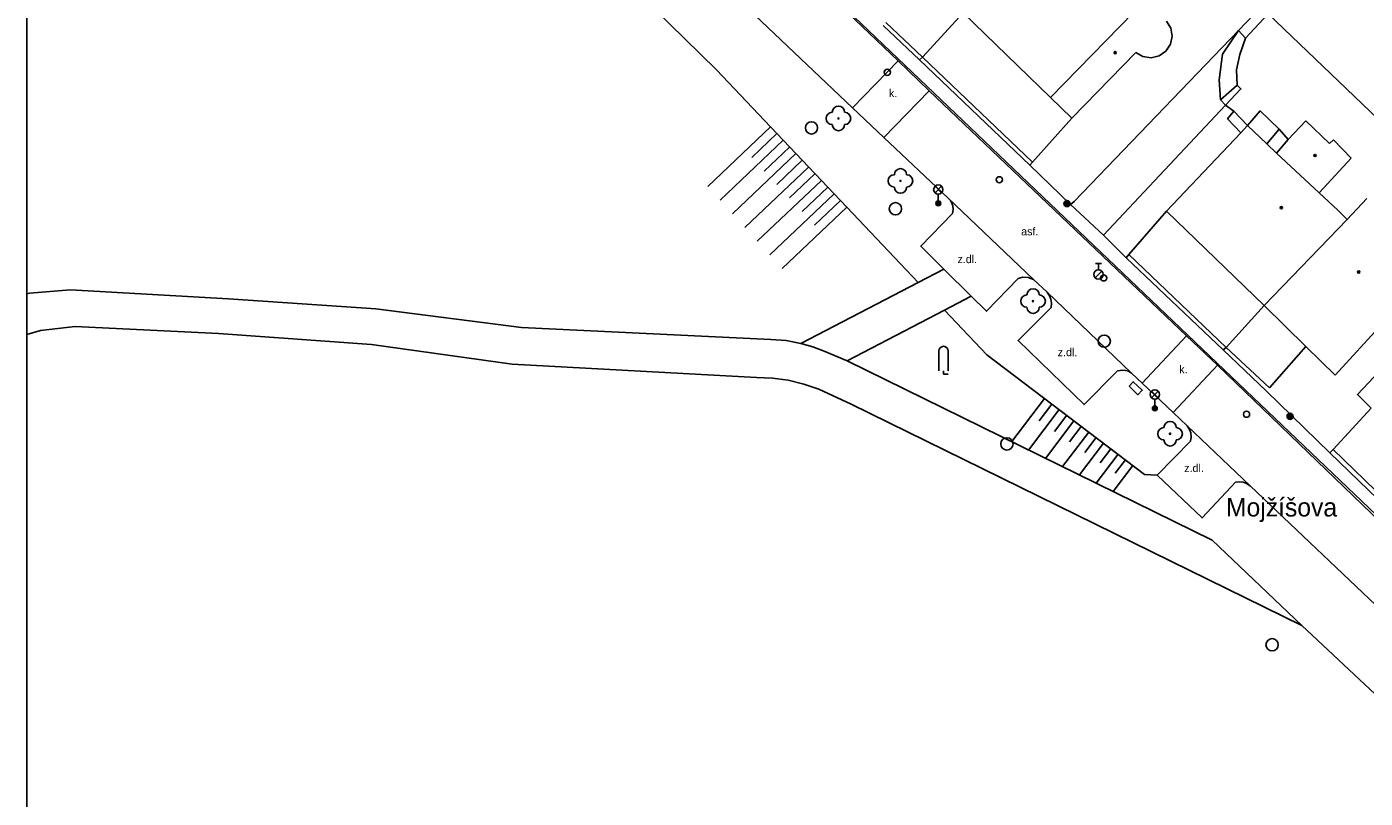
# Model space of a CAD drawing. Extents: x -598233 to -596890, y -1157848 to -1156431.
# Drawn here: x -598232.9 to -598124.2, y -1157137.4 to -1157074.8 of the extents above; entities that cross this region are included whole.
import ezdxf

# ---------------------------------------------------------------- set-up
doc = ezdxf.new("R2010")
doc.units = 0
for name, color, linetype in [('Level 10', 7, 'Continuous'), ('Level 11', 7, 'Continuous'), ('Level 14', 7, 'Continuous'), ('Level 15', 7, 'Continuous'), ('Level 22', 7, 'Continuous'), ('Level 24', 7, 'Continuous'), ('Level 25', 7, 'Continuous'), ('Level 27', 7, 'Continuous'), ('Level 28', 7, 'Continuous'), ('Level 33', 7, 'Continuous'), ('Level 36', 7, 'Continuous'), ('Level 39', 7, 'Continuous'), ('Level 40', 7, 'Continuous'), ('Level 49', 7, 'Continuous'), ('Level 5', 7, 'Continuous'), ('Level 7', 7, 'Continuous'), ('Level 8', 7, 'Continuous'), ('Vrstva 60', 7, 'Continuous'), ('zajmove_uzemi', 7, 'Continuous')]:
    doc.layers.add(name, color=color, linetype=linetype)

msp = doc.modelspace()

# ---------------------------------------------------------------- linework, layer by layer
at = {"layer": 'Level 10'}
for points in [[(-598162.11, -1157077.54), (-598192.89, -1157048.17)], [(-598176.9, -1157070.78), (-598165.81, -1157081.34)], [(-598159.57, -1157079.9699), (-598162.11, -1157077.54)], [(-598138.67, -1157099.87), (-598159.57, -1157079.9699)], [(-598165.81, -1157081.34), (-598163.25, -1157083.76)], [(-598163.25, -1157083.76), (-598158.03, -1157088.69)], [(-598158.03, -1157088.69), (-598151.1, -1157095.28)], [(-598151.1, -1157095.28), (-598149.99, -1157096.33)], [(-598149.99, -1157096.33), (-598143.14, -1157102.89)], [(-598136.17, -1157102.26), (-598138.67, -1157099.87)], [(-598143.14, -1157102.89), (-598142.29, -1157103.7)], [(-598119.25, -1157118.51), (-598136.17, -1157102.26)], [(-598142.29, -1157103.7), (-598139.77, -1157106.1)], [(-598139.77, -1157106.1), (-598138.63, -1157107.18)], [(-598138.63, -1157107.18), (-598133.49, -1157112.04)], [(-598133.49, -1157112.04), (-598122.2, -1157122.76)]]:
    msp.add_lwpolyline(points, dxfattribs=at)
at = {"layer": 'Level 11'}
for points in [[(-598119.12, -1157118.36), (-598170.97, -1157068.86), (-598181.78, -1157058.53), (-598183.88, -1157056.53), (-598183.95, -1157056.46), (-598223.15, -1157019.07), (-598232.8901, -1157009.7438)], [(-598133.89, -1157075.68), (-598132.05, -1157073.71)], [(-598132.05, -1157073.71), (-598121.87, -1157083.46), (-598121.14, -1157084.17)], [(-598135.92, -1157080.69), (-598136.01, -1157079.08), (-598135.74, -1157077), (-598134.44, -1157075.06)], [(-598134.57, -1157079.52), (-598134.61, -1157078.26), (-598134.34, -1157077.03), (-598133.89, -1157075.68)], [(-598134.44, -1157075.06), (-598133.89, -1157075.68)], [(-598162.11, -1157077.54), (-598165.81, -1157081.34)], [(-598159.57, -1157079.9699), (-598163.25, -1157083.76)], [(-598134.57, -1157079.52), (-598135.92, -1157080.69)], [(-598135.51, -1157081.12), (-598134.26, -1157079.81), (-598134.57, -1157079.52)], [(-598145.43, -1157091.68), (-598135.51, -1157081.12)], [(-598135.51, -1157081.12), (-598135.92, -1157080.69)], [(-598134.84, -1157081.62), (-598135.51, -1157081.12)], [(-598134.26, -1157083.37), (-598135.34, -1157082.24), (-598134.84, -1157081.62)], [(-598133.7199, -1157082.78), (-598134.84, -1157081.62)], [(-598133.7199, -1157082.78), (-598132.68, -1157081.6), (-598131.14, -1157083.08)], [(-598131.14, -1157083.08), (-598132.1599, -1157084.28)], [(-598131.14, -1157083.08), (-598130.4099, -1157083.92)], [(-598151.39, -1157086.01), (-598148.09, -1157089.2)], [(-598158.03, -1157088.69), (-598157.86, -1157088.88), (-598157.73, -1157089.1), (-598157.67, -1157089.31), (-598157.63, -1157089.61), (-598157.68, -1157089.92), (-598160.27, -1157092.58), (-598158.38, -1157094.44), (-598156.16, -1157096.64), (-598154.91, -1157097.87), (-598152.35, -1157095.2), (-598151.97, -1157095.11), (-598151.54, -1157095.13), (-598151.1, -1157095.28)], [(-598140.31, -1157089.75), (-598143.35, -1157093.27)], [(-598115.04, -1157094.3), (-598124.79, -1157104.64), (-598123.68, -1157105.73)], [(-598160.47, -1157095.53), (-598158.38, -1157094.44)], [(-598232.8901, -1157096.4661), (-598232.68, -1157096.4099), (-598229.34, -1157096.14)], [(-598229.34, -1157096.14), (-598216.51, -1157096.87), (-598204.52, -1157097.68), (-598192.69, -1157099.2), (-598172.45, -1157100.17)], [(-598170, -1157100.48), (-598160.4699, -1157095.53)], [(-598149.99, -1157096.33), (-598149.8, -1157096.62), (-598149.69, -1157096.9), (-598149.64, -1157097.2199), (-598149.68, -1157097.57), (-598152.36, -1157100.24), (-598146.99, -1157105.45), (-598144.29, -1157102.71), (-598144.06, -1157102.67), (-598143.87, -1157102.6599), (-598143.64, -1157102.69), (-598143.39, -1157102.75), (-598143.14, -1157102.89)], [(-598158.34, -1157097.78), (-598156.16, -1157096.64)], [(-598158.34, -1157097.78), (-598166.23, -1157101.9099)], [(-598228.95, -1157099.11), (-598231.78, -1157099.44), (-598232.8901, -1157099.7577)], [(-598228.95, -1157099.11), (-598217.31, -1157099.69), (-598204.89, -1157100.56), (-598193.4699, -1157102.17), (-598173.62, -1157103.25)], [(-598172.45, -1157100.17), (-598171.21, -1157100.25), (-598170, -1157100.48)], [(-598170, -1157100.48), (-598169.03, -1157100.77), (-598168.1, -1157101.12)], [(-598138.67, -1157099.87), (-598142.29, -1157103.7)], [(-598166.23, -1157101.9099), (-598168.1, -1157101.12)], [(-598166.23, -1157101.9099), (-598136.59, -1157116.46)], [(-598136.17, -1157102.26), (-598139.77, -1157106.1)], [(-598173.62, -1157103.25), (-598172.32, -1157103.31), (-598171.03, -1157103.48), (-598169.77, -1157103.78), (-598168.54, -1157104.19)], [(-598168.54, -1157104.19), (-598165.93, -1157105.4099), (-598129.31, -1157123.4)], [(-598127.04, -1157109.38), (-598132.17, -1157104.36)], [(-598138.63, -1157107.18), (-598138.43, -1157107.4699), (-598138.33, -1157107.74), (-598138.29, -1157108.07), (-598138.34, -1157108.4099), (-598141.07, -1157111.17)], [(-598141.07, -1157111.17), (-598137.4099, -1157114.6599), (-598134.7, -1157111.76), (-598134.37, -1157111.7199), (-598134.07, -1157111.76), (-598133.79, -1157111.86), (-598133.49, -1157112.04)], [(-598136.59, -1157116.46), (-598129.31, -1157123.4)], [(-598129.31, -1157123.4), (-598117.4, -1157134.54)]]:
    msp.add_lwpolyline(points, dxfattribs=at)
at = {"layer": 'Level 14'}
for points in [[(-598232.8901, -1157028.2912), (-598230.67, -1157030.62), (-598226.53, -1157034.9699), (-598217.31, -1157044.64), (-598213.17, -1157048.99), (-598207.18, -1157055.27), (-598194.7, -1157060.77), (-598176.86, -1157078.27), (-598172.4699, -1157082.89), (-598166.27, -1157089.42), (-598160.4699, -1157095.53)], [(-598158.34, -1157097.78), (-598154.9, -1157101.4), (-598142.08, -1157111.12), (-598141.07, -1157111.17)]]:
    msp.add_lwpolyline(points, dxfattribs=at)
at = {"layer": 'Level 15'}
for points in [[(-598172.4699, -1157082.89), (-598177.57, -1157087.74)], [(-598171.95, -1157083.44), (-598174, -1157085.38)], [(-598171.44, -1157083.98), (-598176.57, -1157088.85)], [(-598170.92, -1157084.53), (-598172.98, -1157086.48)], [(-598170.4, -1157085.07), (-598175.56, -1157089.96)], [(-598169.89, -1157085.61), (-598171.95, -1157087.58)], [(-598169.37, -1157086.1599), (-598174.55, -1157091.08)], [(-598168.86, -1157086.7), (-598170.93, -1157088.67)], [(-598168.34, -1157087.25), (-598173.54, -1157092.19)], [(-598167.82, -1157087.79), (-598169.9099, -1157089.77)], [(-598167.31, -1157088.33), (-598172.53, -1157093.3)], [(-598166.79, -1157088.88), (-598168.89, -1157090.87)], [(-598166.27, -1157089.42), (-598171.53, -1157094.4099)], [(-598150.21, -1157104.96), (-598152.86, -1157108.46)], [(-598149.01, -1157105.86), (-598151.5, -1157109.14)], [(-598149.61, -1157105.4099), (-598150.65, -1157106.78)], [(-598147.82, -1157106.77), (-598150.13, -1157109.82)], [(-598148.4099, -1157106.32), (-598149.4099, -1157107.63)], [(-598147.2199, -1157107.2199), (-598148.17, -1157108.48)], [(-598146.62, -1157107.68), (-598148.75, -1157110.49)], [(-598146.02, -1157108.13), (-598146.93, -1157109.33)], [(-598145.43, -1157108.58), (-598147.38, -1157111.1599)], [(-598144.23, -1157109.49), (-598146.01, -1157111.84)], [(-598144.83, -1157109.04), (-598145.69, -1157110.18)], [(-598143.04, -1157110.4), (-598144.64, -1157112.51)], [(-598143.63, -1157109.94), (-598144.46, -1157111.03)]]:
    msp.add_lwpolyline(points, dxfattribs=at)
at = {"layer": 'Level 22'}
for centre in [(-598166.95, -1157082.21), (-598161.9099, -1157087.28), (-598151.14, -1157097.05), (-598140.01, -1157107.82)]:
    msp.add_circle(centre, 0.05, dxfattribs=at)
for centre, start, end in [((-598166.95, -1157081.71), 0, 180), ((-598167.45, -1157082.21), 90, 270), ((-598166.45, -1157082.21), 270, 90), ((-598166.95, -1157082.71), 180, 0), ((-598161.9099, -1157086.78), 0, 180), ((-598162.4099, -1157087.28), 90, 270), ((-598161.9099, -1157087.78), 180, 0), ((-598161.4099, -1157087.28), 270, 90), ((-598151.14, -1157096.55), 0, 180), ((-598151.64, -1157097.05), 90, 270), ((-598151.14, -1157097.55), 180, 0), ((-598150.64, -1157097.05), 270, 90), ((-598140.51, -1157107.82), 90, 270), ((-598140.01, -1157107.32), 0, 180), ((-598139.51, -1157107.82), 270, 90), ((-598140.01, -1157108.32), 180, 0)]:
    msp.add_arc(centre, 0.5, start, end, dxfattribs=at)
at = {"layer": 'Level 24'}
msp.add_lwpolyline([(-598143.3437, -1157103.9538), (-598142.6227, -1157104.6467), (-598142.2763, -1157104.2862), (-598142.9973, -1157103.5933)], close=True, dxfattribs=at)
at = {"layer": 'Level 25'}
for centre, radius in [((-598148.39, -1157089.12), 0.25), ((-598148.39, -1157089.12), 0.2), ((-598148.39, -1157089.12), 0.15), ((-598148.39, -1157089.12), 0.1), ((-598148.39, -1157089.12), 0.05), ((-598130.26, -1157106.4099), 0.25), ((-598130.26, -1157106.4099), 0.2), ((-598130.26, -1157106.4099), 0.15), ((-598130.26, -1157106.4099), 0.1), ((-598130.26, -1157106.4099), 0.05)]:
    msp.add_circle(centre, radius, dxfattribs=at)
at = {"layer": 'Level 27'}
for centre in [(-598169.14, -1157082.98), (-598162.32, -1157089.54), (-598145.36, -1157100.3), (-598153.26, -1157108.65), (-598131.7199, -1157124.96)]:
    msp.add_circle(centre, 0.5, dxfattribs=at)
at = {"layer": 'Level 28'}
for p, q in [((-598146.08, -1157094.005), (-598145.58, -1157094.005)), ((-598145.83, -1157094.505), (-598145.83, -1157094.005)), ((-598146.088, -1157095.152), (-598145.558, -1157094.622))]:
    msp.add_line(p, q, dxfattribs=at)
for centre, radius in [((-598162.98, -1157078.46), 0.25), ((-598153.88, -1157087.19), 0.25), ((-598145.83, -1157094.88), 0.375), ((-598145.4, -1157095.1599), 0.25), ((-598133.8, -1157106.23), 0.25)]:
    msp.add_circle(centre, radius, dxfattribs=at)
at = {"layer": 'Level 33'}
for p, q in [((-598159.105, -1157088.25), (-598158.575, -1157087.72)), ((-598159.105, -1157087.72), (-598158.575, -1157088.25)), ((-598158.84, -1157088.36), (-598158.84, -1157089.11)), ((-598141.515, -1157104.89), (-598140.985, -1157104.36)), ((-598141.515, -1157104.36), (-598140.985, -1157104.89)), ((-598141.25, -1157105), (-598141.25, -1157105.75))]:
    msp.add_line(p, q, dxfattribs=at)
for centre, radius in [((-598158.84, -1157087.985), 0.375), ((-598158.84, -1157089.11), 0.2), ((-598158.84, -1157089.11), 0.1445), ((-598158.84, -1157089.11), 0.0876), ((-598141.25, -1157104.625), 0.375), ((-598141.25, -1157105.75), 0.2), ((-598141.25, -1157105.75), 0.1445), ((-598141.25, -1157105.75), 0.0876)]:
    msp.add_circle(centre, radius, dxfattribs=at)
at = {"layer": 'Level 36'}
for p, q in [((-598158.7849, -1157101.0949), (-598158.7849, -1157102.7199)), ((-598158.0349, -1157101.0949), (-598158.0349, -1157102.7199))]:
    msp.add_line(p, q, dxfattribs=at)
msp.add_lwpolyline([(-598158.4099, -1157102.7199), (-598158.4099, -1157102.9699), (-598158.0349, -1157102.9699)], dxfattribs=at)
msp.add_arc((-598158.4102, -1157101.0945), 0.375, 0, 180, dxfattribs=at)
at = {"layer": 'Level 39'}
for centre, radius in [((-598144.4699, -1157076.87), 0.09), ((-598144.4699, -1157076.87), 0.0398), ((-598128.23, -1157085.2199), 0.09), ((-598128.23, -1157085.2199), 0.0398), ((-598130.9699, -1157089.46), 0.09), ((-598130.9699, -1157089.46), 0.0398), ((-598124.68, -1157094.69), 0.09), ((-598124.68, -1157094.69), 0.0398)]:
    msp.add_circle(centre, radius, dxfattribs=at)
at = {"layer": 'Level 5'}
for points in [[(-598141.84, -1157072.4099), (-598149.73, -1157080.51)], [(-598149.73, -1157080.51), (-598156.81, -1157073.62)], [(-598140.31, -1157074.31), (-598139.96, -1157074.88)], [(-598139.85, -1157075.53), (-598139.98, -1157076.19)], [(-598139.96, -1157074.88), (-598139.85, -1157075.53)], [(-598142.79, -1157076.86), (-598147.99, -1157082.2)], [(-598142.21, -1157077.19), (-598142.79, -1157076.86)], [(-598140.35, -1157076.75), (-598140.89, -1157077.13)], [(-598139.98, -1157076.19), (-598140.35, -1157076.75)], [(-598141.54, -1157077.28), (-598142.21, -1157077.19)], [(-598140.89, -1157077.13), (-598141.54, -1157077.28)], [(-598149.73, -1157080.51), (-598147.99, -1157082.2)], [(-598140.31, -1157089.75), (-598134.26, -1157083.37)], [(-598134.26, -1157083.37), (-598133.7199, -1157082.78)], [(-598133.7199, -1157082.78), (-598132.1599, -1157084.28)], [(-598130.4099, -1157083.92), (-598128.98, -1157082.4)], [(-598128.98, -1157082.4), (-598127.05, -1157084.24)], [(-598132.1599, -1157084.28), (-598131.36, -1157085.04)], [(-598131.36, -1157085.04), (-598130.4099, -1157083.92)], [(-598127.05, -1157084.24), (-598126.74, -1157083.95)], [(-598126.74, -1157083.95), (-598125.31, -1157085.44)], [(-598131.36, -1157085.04), (-598127.9099, -1157088.25)], [(-598125.31, -1157085.44), (-598127.9099, -1157088.25)], [(-598127.9099, -1157088.25), (-598126.39, -1157089.6599)], [(-598125.63, -1157090.43), (-598124.02, -1157088.71)], [(-598132.37, -1157097.4099), (-598140.31, -1157089.75)], [(-598126.39, -1157089.6599), (-598125.63, -1157090.43)], [(-598125.63, -1157090.43), (-598132.37, -1157097.4099)], [(-598128.98, -1157100.7199), (-598132.37, -1157097.4099)], [(-598122.77, -1157098.9), (-598126.59, -1157103.05)], [(-598126.59, -1157103.05), (-598128.98, -1157100.7199)]]:
    msp.add_lwpolyline(points, dxfattribs=at)
at = {"layer": 'Level 7'}
for points in [[(-598131.93, -1157072.42), (-598134.44, -1157075.06)], [(-598156.81, -1157073.62), (-598160.11, -1157077.23)], [(-598160.37, -1157077.44), (-598163.31, -1157074.65)], [(-598160.11, -1157077.23), (-598163.1, -1157074.43)], [(-598134.44, -1157075.06), (-598147.81, -1157088.96), (-598148.09, -1157089.2)], [(-598160.11, -1157077.23), (-598160.37, -1157077.44)], [(-598151.39, -1157086.01), (-598160.37, -1157077.44)], [(-598151.19, -1157085.77), (-598160.11, -1157077.23)], [(-598147.99, -1157082.2), (-598151.19, -1157085.77)], [(-598151.39, -1157086.01), (-598151.19, -1157085.77)], [(-598143.57, -1157093.52), (-598143.35, -1157093.27)], [(-598135.7, -1157101.01), (-598143.57, -1157093.52)], [(-598135.45, -1157100.82), (-598143.35, -1157093.27)], [(-598132.37, -1157097.4099), (-598135.45, -1157100.82)], [(-598135.45, -1157100.82), (-598135.7, -1157101.01)], [(-598131.93, -1157104.09), (-598135.45, -1157100.82)], [(-598128.98, -1157100.7199), (-598131.93, -1157104.09)], [(-598132.17, -1157104.36), (-598135.7, -1157101.01)], [(-598123.68, -1157105.73), (-598126.75, -1157109.09)], [(-598126.75, -1157109.09), (-598127.04, -1157109.38)], [(-598118.46, -1157117.63), (-598127.04, -1157109.38)], [(-598117.3, -1157118.25), (-598126.75, -1157109.09)]]:
    msp.add_lwpolyline(points, dxfattribs=at)
at = {"layer": 'Level 8'}
for points in [[(-598148.09, -1157089.2), (-598145.43, -1157091.68)], [(-598145.43, -1157091.68), (-598143.57, -1157093.52)]]:
    msp.add_lwpolyline(points, dxfattribs=at)
at = {"layer": 'Vrstva 60'}
msp.add_lwpolyline([(-598232.8901, -1156430.8558), (-598232.8901, -1157835.5817), (-598232.81, -1157835.6), (-598231.24, -1157835.95), (-598223.73, -1157837.73), (-598218.75, -1157838.85), (-598190.54, -1157845.18), (-598175.89, -1157848.4611), (-598170.5079, -1157848.4611), (-598170.38, -1157848.22), (-598166.89, -1157841.65), (-598165.3, -1157838.66), (-598164.37, -1157836.9), (-598161.86, -1157832.18), (-598161.19, -1157830.95), (-598160.05, -1157828.86), (-598157.63, -1157824.55), (-598144.71, -1157839.14), (-598136.4065, -1157848.4611), (-597003.6644, -1157848.4611)], dxfattribs=at)
at = {"layer": 'zajmove_uzemi'}
msp.add_lwpolyline([(-598232.8901, -1156430.8558), (-596890.4624, -1156430.8558), (-596890.4624, -1157848.4611), (-598232.8901, -1157848.4611)], close=True, dxfattribs=at)

# ---------------------------------------------------------------- texts
at = {"layer": 'Level 40'}
for s, p in [('k. ', (-598162.85, -1157080.48)), ('asf.', (-598152.11, -1157091.71)), ('z.dl.', (-598157.28, -1157093.96)), ('z.dl.', (-598149.14, -1157101.52)), ('k. ', (-598139.27, -1157102.9099)), ('z.dl.', (-598138.86, -1157110.93))]:
    msp.add_text(s, height=0.65, dxfattribs=at).set_placement(p)
at = {"layer": 'Level 49'}
msp.add_text('Mojžíšova', height=1.5, dxfattribs=at).set_placement((-598135.4699, -1157114.54))

doc.saveas('drawing.dxf')
